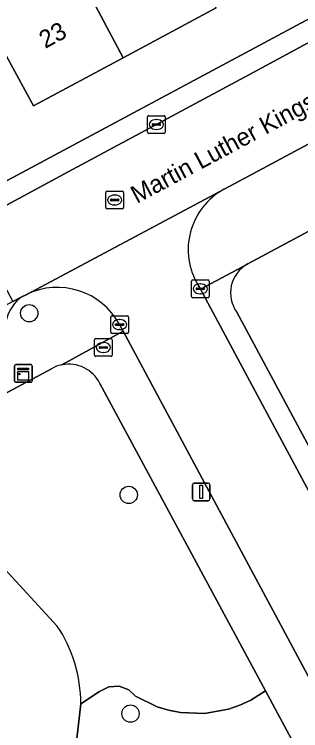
# Model space of a CAD drawing. Extents: x 157793 to 159380, y 380877 to 382313.
# Drawn here: x 159013 to 159029.17, y 381946.46 to 381986.94 of the extents above; entities that cross this region are included whole.
import ezdxf

# ---------------------------------------------------------------- set-up
doc = ezdxf.new("R2010")
doc.units = 0
for name, color, linetype in [('IMGEO_Boom', 7, 'Continuous'), ('IMGEO_Brandkraan', 7, 'Continuous'), ('IMGEO_Erf', 7, 'Continuous'), ('IMGEO_Groenvoorziening', 7, 'Continuous'), ('IMGEO_Kast', 7, 'Continuous'), ('IMGEO_Kolk', 7, 'Continuous'), ('IMGEO_Lichtmast', 7, 'Continuous'), ('IMGEO_Openbare_ruimte_label', 7, 'Continuous'), ('IMGEO_Pand', 7, 'Continuous'), ('IMGEO_Pand_nummerreeks', 7, 'Continuous'), ('IMGEO_Parkeervlak_open', 7, 'Continuous'), ('IMGEO_Rijbaan_lokaal_open', 7, 'Continuous'), ('IMGEO_Rioolput', 7, 'Continuous'), ('IMGEO_Voetpad_open', 7, 'Continuous')]:
    doc.layers.add(name, color=color, linetype=linetype)

msp = doc.modelspace()

# ---------------------------------------------------------------- linework, layer by layer
at = {"layer": 'IMGEO_Boom'}
for centre in [(159013.842, 381970.049), (159019.466, 381959.783), (159019.564, 381947.423)]:
    msp.add_circle(centre, 0.489, dxfattribs=at)
at = {"layer": 'IMGEO_Brandkraan'}
for p, q in [((159017.531, 381967.686), (159017.531, 381968.538)), ((159017.606, 381968.612), (159018.458, 381968.612)), ((159018.019, 381968.392), (159018.044, 381968.392)), ((159018.532, 381968.538), (159018.532, 381967.686)), ((159017.79, 381968.106), (159017.79, 381968.118)), ((159018.228, 381968.069), (159017.83, 381968.069)), ((159017.833, 381968.155), (159018.231, 381968.155)), ((159018.274, 381968.118), (159018.274, 381968.106)), ((159018.458, 381967.612), (159017.606, 381967.612)), ((159018.042, 381967.832), (159018.017, 381967.832))]:
    msp.add_line(p, q, dxfattribs=at)
for points in [[(159017.531, 381967.686), (159017.531, 381968.538)], [(159017.606, 381968.612), (159018.458, 381968.612)], [(159018.532, 381968.538), (159018.532, 381967.686)], [(159018.458, 381967.612), (159017.606, 381967.612)]]:
    msp.add_lwpolyline(points, dxfattribs=at)
for centre, radius, start, end in [((159017.608, 381968.536), 0.0765, 91.552, 178.448), ((159017.608, 381968.536), 0.0765, 91.552, 178.448), ((159018.456, 381968.536), 0.0765, 1.552, 88.448), ((159018.456, 381968.536), 0.0765, 1.552, 88.448), ((159017.83, 381968.115), 0.0403, 85.8775, 175.7526), ((159017.827, 381968.105), 0.0366, 178.938, 274.7102), ((159018.231, 381968.112), 0.043, 264.8664, 352.4533), ((159018.235, 381968.117), 0.0386, 1.7309, 96.639), ((159017.608, 381967.688), 0.0765, 181.552, 268.448), ((159017.608, 381967.688), 0.0765, 181.552, 268.448), ((159018.456, 381967.688), 0.0765, 271.552, 358.448), ((159018.456, 381967.688), 0.0765, 271.552, 358.448)]:
    msp.add_arc(centre, radius, start, end, dxfattribs=at)
for centre, major_axis, ratio, start_param, end_param in [((159018.018, 381968.112), (-0.387, 0.002), 0.722429, 4.712389, 7.853982), ((159018.043, 381968.112), (-0.39, 0.002), 0.717154, 1.570796, 4.712389)]:
    msp.add_ellipse(centre, major_axis=major_axis, ratio=ratio, start_param=start_param, end_param=end_param, dxfattribs=at)
at = {"layer": 'IMGEO_Erf'}
for points in [[(158981.539, 381960.898), (159000, 381970.798), (159054.456, 382000), (159074.889, 382010.957)], [(159080.109, 382001.817), (159076.83, 382000), (159026.197, 381972.843), (159026.171, 381972.829)], [(159024.399, 381987.304), (159019.152, 381984.487), (159014.086, 381981.768), (159012.182, 381985.241)], [(159025.575, 381970.098), (159029.284, 381963.195), (159036.342, 381950.061), (159037.883, 381947.194), (159073.734, 381880.482)]]:
    msp.add_lwpolyline(points, dxfattribs=at)
msp.add_arc((159027.072, 381971.202), 1.86, 118.9709, 216.4072, dxfattribs=at)
at = {"layer": 'IMGEO_Groenvoorziening'}
for points in [[(159015.098, 381966.912), (159004.579, 381961.283), (159000, 381958.827), (158997.016, 381947.761), (158998.166, 381947.477), (159001.249, 381946.679)], [(159016.756, 381947.979), (159017.808, 381948.672), (159018.332, 381948.94), (159018.919, 381948.972), (159019.468, 381948.762), (159019.841, 381948.41), (159021.066, 381947.812), (159021.718, 381947.613), (159022.388, 381947.482), (159023.75, 381947.435), (159025.092, 381947.671), (159025.737, 381947.893), (159026.355, 381948.181), (159027.184, 381948.705), (159017.838, 381966.074)], [(159015.43, 381952.369), (159012.248, 381955.833)], [(159012.248, 381955.833), (159015.43, 381952.369)], [(159029.066, 381945.208), (159027.184, 381948.705), (159026.355, 381948.181), (159025.737, 381947.893), (159025.092, 381947.671), (159023.75, 381947.435), (159022.388, 381947.482), (159021.718, 381947.613), (159021.066, 381947.812), (159019.841, 381948.41), (159019.468, 381948.762), (159018.919, 381948.972), (159018.332, 381948.94), (159017.808, 381948.672), (159016.756, 381947.979), (159016.382, 381944.674), (159015.883, 381942.347), (159014.953, 381939.118), (159013.315, 381936.115), (159007.74, 381932.432)], [(159012.274, 381941.589), (159009.799, 381937.231), (159013.069, 381939.41), (159015.883, 381942.347), (159016.382, 381944.674), (159016.756, 381947.979)]]:
    msp.add_lwpolyline(points, dxfattribs=at)
for centre, radius, start, end in [((159016.064, 381965.22), 1.948, 100.9556, 119.7345), ((159016.074, 381965.202), 1.968, 26.3044, 101.1227), ((159008.749, 381947.956), 8.007, 0.1663, 33.4476), ((159008.749, 381947.956), 8.007, 0.1663, 33.4476)]:
    msp.add_arc(centre, radius, start, end, dxfattribs=at)
at = {"layer": 'IMGEO_Kast'}
for p, q in [((159013.083, 381967.146), (159013.924, 381967.146)), ((159013.924, 381967.146), (159013.083, 381967.146)), ((159013.008, 381966.221), (159013.008, 381967.062)), ((159013.008, 381967.062), (159013.008, 381966.221)), ((159014.008, 381967.071), (159014.008, 381966.23)), ((159014.008, 381966.23), (159014.008, 381967.071)), ((159013.933, 381966.146), (159013.092, 381966.146)), ((159013.092, 381966.146), (159013.933, 381966.146))]:
    msp.add_line(p, q, dxfattribs=at)
for points in [[(159013.203, 381966.936), (159013.803, 381966.936), (159013.803, 381966.851), (159013.203, 381966.851), (159013.203, 381966.936)], [(159013.203, 381966.761), (159013.803, 381966.761), (159013.803, 381966.272), (159013.203, 381966.272), (159013.203, 381966.761)]]:
    msp.add_lwpolyline(points, dxfattribs=at)
msp.add_circle((159013.287, 381966.61), 0.0377, dxfattribs=at)
for centre, start, end in [((159013.086, 381967.068), 92.4484, 184.2845), ((159013.086, 381967.068), 92.4484, 184.2845), ((159013.93, 381967.068), 2.4484, 94.2845), ((159013.93, 381967.068), 2.4484, 94.2845), ((159013.086, 381966.224), 182.4484, 274.2845), ((159013.086, 381966.224), 182.4484, 274.2845), ((159013.93, 381966.224), 272.4484, 4.2845), ((159013.93, 381966.224), 272.4484, 4.2845)]:
    msp.add_arc(centre, 0.0779, start, end, dxfattribs=at)
at = {"layer": 'IMGEO_Kolk'}
for p, q in [((159020.525, 381980.285), (159020.525, 381981.137)), ((159020.6, 381981.211), (159021.452, 381981.211)), ((159021.013, 381980.991), (159021.038, 381980.991)), ((159021.526, 381981.137), (159021.526, 381980.285)), ((159020.784, 381980.705), (159020.784, 381980.717)), ((159021.222, 381980.668), (159020.824, 381980.668)), ((159020.827, 381980.754), (159021.225, 381980.754)), ((159021.268, 381980.717), (159021.268, 381980.705)), ((159021.452, 381980.211), (159020.6, 381980.211)), ((159021.036, 381980.431), (159021.011, 381980.431)), ((159023.005, 381971), (159023.005, 381971.852)), ((159023.08, 381971.926), (159023.932, 381971.926)), ((159023.493, 381971.706), (159023.518, 381971.706)), ((159024.006, 381971.852), (159024.006, 381971)), ((159023.264, 381971.42), (159023.264, 381971.432)), ((159023.702, 381971.383), (159023.304, 381971.383)), ((159023.307, 381971.469), (159023.705, 381971.469)), ((159023.748, 381971.432), (159023.748, 381971.42)), ((159023.932, 381970.926), (159023.08, 381970.926)), ((159023.516, 381971.146), (159023.491, 381971.146)), ((159018.446, 381968.979), (159018.446, 381969.831)), ((159018.521, 381969.905), (159019.373, 381969.905)), ((159018.934, 381969.685), (159018.959, 381969.685)), ((159019.447, 381969.831), (159019.447, 381968.979)), ((159018.705, 381969.399), (159018.705, 381969.411)), ((159019.143, 381969.362), (159018.745, 381969.362)), ((159018.748, 381969.448), (159019.146, 381969.448)), ((159019.189, 381969.411), (159019.189, 381969.399)), ((159019.373, 381968.905), (159018.521, 381968.905)), ((159018.957, 381969.125), (159018.932, 381969.125))]:
    msp.add_line(p, q, dxfattribs=at)
for points in [[(159020.525, 381980.285), (159020.525, 381981.137)], [(159020.6, 381981.211), (159021.452, 381981.211)], [(159021.526, 381981.137), (159021.526, 381980.285)], [(159021.452, 381980.211), (159020.6, 381980.211)], [(159023.005, 381971), (159023.005, 381971.852)], [(159023.08, 381971.926), (159023.932, 381971.926)], [(159024.006, 381971.852), (159024.006, 381971)], [(159023.932, 381970.926), (159023.08, 381970.926)], [(159018.446, 381968.979), (159018.446, 381969.831)], [(159018.521, 381969.905), (159019.373, 381969.905)], [(159019.447, 381969.831), (159019.447, 381968.979)], [(159019.373, 381968.905), (159018.521, 381968.905)]]:
    msp.add_lwpolyline(points, dxfattribs=at)
for centre, radius, start, end in [((159020.602, 381981.135), 0.0765, 91.552, 178.448), ((159020.602, 381981.135), 0.0765, 91.552, 178.448), ((159021.45, 381981.135), 0.0765, 1.552, 88.448), ((159021.45, 381981.135), 0.0765, 1.552, 88.448), ((159020.824, 381980.714), 0.0403, 85.8775, 175.7526), ((159020.821, 381980.704), 0.0366, 178.938, 274.7102), ((159021.225, 381980.711), 0.043, 264.8664, 352.4533), ((159021.229, 381980.716), 0.0386, 1.7309, 96.639), ((159020.602, 381980.287), 0.0765, 181.552, 268.448), ((159020.602, 381980.287), 0.0765, 181.552, 268.448), ((159021.45, 381980.287), 0.0765, 271.552, 358.448), ((159021.45, 381980.287), 0.0765, 271.552, 358.448), ((159023.082, 381971.85), 0.0765, 91.552, 178.448), ((159023.082, 381971.85), 0.0765, 91.552, 178.448), ((159023.93, 381971.85), 0.0765, 1.552, 88.448), ((159023.93, 381971.85), 0.0765, 1.552, 88.448), ((159023.304, 381971.429), 0.0403, 85.8775, 175.7526), ((159023.301, 381971.419), 0.0366, 178.938, 274.7102), ((159023.705, 381971.426), 0.043, 264.8664, 352.4533), ((159023.709, 381971.431), 0.0386, 1.7309, 96.639), ((159023.082, 381971.002), 0.0765, 181.552, 268.448), ((159023.082, 381971.002), 0.0765, 181.552, 268.448), ((159023.93, 381971.002), 0.0765, 271.552, 358.448), ((159023.93, 381971.002), 0.0765, 271.552, 358.448), ((159018.523, 381969.829), 0.0765, 91.552, 178.448), ((159018.523, 381969.829), 0.0765, 91.552, 178.448), ((159019.371, 381969.829), 0.0765, 1.552, 88.448), ((159019.371, 381969.829), 0.0765, 1.552, 88.448), ((159018.745, 381969.408), 0.0403, 85.8775, 175.7526), ((159018.742, 381969.398), 0.0366, 178.938, 274.7102), ((159019.146, 381969.405), 0.043, 264.8664, 352.4533), ((159019.15, 381969.41), 0.0386, 1.7309, 96.639), ((159018.523, 381968.981), 0.0765, 181.552, 268.448), ((159018.523, 381968.981), 0.0765, 181.552, 268.448), ((159019.371, 381968.981), 0.0765, 271.552, 358.448), ((159019.371, 381968.981), 0.0765, 271.552, 358.448)]:
    msp.add_arc(centre, radius, start, end, dxfattribs=at)
for centre, major_axis, ratio, start_param, end_param in [((159021.012, 381980.711), (-0.387, 0.002), 0.722429, 4.712389, 7.853982), ((159021.037, 381980.711), (-0.39, 0.002), 0.717154, 1.570796, 4.712389), ((159023.492, 381971.426), (-0.387, 0.002), 0.722429, 4.712389, 7.853982), ((159023.517, 381971.426), (-0.39, 0.002), 0.717154, 1.570796, 4.712389), ((159018.933, 381969.405), (-0.387, 0.002), 0.722429, 4.712389, 7.853982), ((159018.958, 381969.405), (-0.39, 0.002), 0.717154, 1.570796, 4.712389)]:
    msp.add_ellipse(centre, major_axis=major_axis, ratio=ratio, start_param=start_param, end_param=end_param, dxfattribs=at)
at = {"layer": 'IMGEO_Lichtmast'}
for p, q in [((159023.062, 381959.551), (159023.062, 381960.351)), ((159023.062, 381960.351), (159023.062, 381959.551)), ((159023.162, 381960.451), (159023.952, 381960.451)), ((159023.952, 381960.451), (159023.162, 381960.451)), ((159024.052, 381960.351), (159024.052, 381959.551)), ((159024.052, 381959.551), (159024.052, 381960.351)), ((159023.952, 381959.451), (159023.162, 381959.451)), ((159023.162, 381959.451), (159023.952, 381959.451))]:
    msp.add_line(p, q, dxfattribs=at)
msp.add_lwpolyline([(159023.482, 381960.326), (159023.632, 381960.326), (159023.632, 381959.576), (159023.482, 381959.576), (159023.482, 381960.326)], dxfattribs=at)
for centre, start, end in [((159023.162, 381960.351), 90, 180), ((159023.162, 381960.351), 90, 180), ((159023.952, 381960.351), 0, 90), ((159023.952, 381960.351), 360, 90), ((159023.162, 381959.551), 180, 270), ((159023.162, 381959.551), 180, 270), ((159023.952, 381959.551), 270, 0), ((159023.952, 381959.551), 270, 0)]:
    msp.add_arc(centre, 0.1, start, end, dxfattribs=at)
at = {"layer": 'IMGEO_Pand'}
for points in [[(159021.246, 381999.647), (159016.355, 381997.018), (159017.591, 381994.72), (159014.575, 381993.099), (159019.152, 381984.487), (159024.399, 381987.304), (159022.484, 381990.759), (159021.5, 381992.534), (159024.154, 381993.96)], [(159005.54, 381991.168), (159008.489, 381985.58), (159011.197, 381987.036), (159012.182, 381985.241), (159014.086, 381981.768), (159019.152, 381984.487), (159014.575, 381993.099), (159009.551, 381990.399), (159008.331, 381992.669)]]:
    msp.add_lwpolyline(points, close=True, dxfattribs=at)
at = {"layer": 'IMGEO_Parkeervlak_open'}
msp.add_lwpolyline([(159013.466, 381970.992), (159012.927, 381970.703), (159010.477, 381969.39), (159000, 381963.774), (158982.576, 381954.434)], dxfattribs=at)
msp.add_arc((159014.618, 381969.233), 2.102, 123.2147, 167.1415, dxfattribs=at)
at = {"layer": 'IMGEO_Rijbaan_lokaal_open'}
msp.add_lwpolyline([(159039.575, 381984.941), (159046.262, 381988.518), (159052.457, 381991.832), (159050.06, 381996.301), (159047.272, 381994.806), (159041.93, 381991.939), (159031.86, 381986.544), (159026.525, 381983.665), (159016.049, 381978.033), (159010.69, 381975.156), (159010.572, 381975.093), (159012.927, 381970.703), (159013.466, 381970.992), (159013.662, 381971.095), (159024.847, 381977.05), (159024.9, 381977.078), (159027.035, 381978.232), (159030.366, 381980.014)], close=True, dxfattribs=at)
for points in [[(159024.847, 381977.05), (159013.662, 381971.095)], [(159055.549, 381911.689), (159052.691, 381917.017), (159047.049, 381927.532), (159044.188, 381932.865), (159038.63, 381943.225), (159036.849, 381946.544), (159036.795, 381946.644), (159023.512, 381971.403), (159023.393, 381971.625)], [(159018.95, 381969.403), (159019.148, 381969.034), (159032.07, 381944.95), (159032.363, 381944.404), (159033.86, 381941.613), (159034.093, 381941.18), (159039.053, 381931.947), (159041.944, 381926.565), (159042.12, 381926.238), (159047.122, 381916.926), (159050.363, 381910.893), (159055.211, 381901.868), (159055.535, 381901.265), (159058.396, 381895.94), (159058.612, 381895.537), (159063.572, 381886.305), (159066.46, 381880.932), (159069.055, 381876.104), (159073.56, 381878.227), (159064.253, 381895.494), (159062.497, 381898.752), (159061.094, 381901.355), (159055.549, 381911.689)]]:
    msp.add_lwpolyline(points, dxfattribs=at)
for centre, radius, start, end in [((159026.692, 381973.648), 3.87, 118.4779, 211.5147), ((159015.43, 381967.513), 3.995, 28.2396, 116.2742)]:
    msp.add_arc(centre, radius, start, end, dxfattribs=at)
at = {"layer": 'IMGEO_Rioolput'}
for p, q in [((159018.169, 381976.018), (159018.169, 381976.87)), ((159018.244, 381976.944), (159019.096, 381976.944)), ((159019.17, 381976.87), (159019.17, 381976.018)), ((159018.428, 381976.438), (159018.428, 381976.45)), ((159018.471, 381976.487), (159018.869, 381976.487)), ((159018.657, 381976.724), (159018.682, 381976.724)), ((159018.912, 381976.45), (159018.912, 381976.438)), ((159018.866, 381976.401), (159018.468, 381976.401)), ((159018.68, 381976.164), (159018.655, 381976.164)), ((159019.096, 381975.944), (159018.244, 381975.944))]:
    msp.add_line(p, q, dxfattribs=at)
for points in [[(159018.169, 381976.018), (159018.169, 381976.87)], [(159018.244, 381976.944), (159019.096, 381976.944)], [(159019.17, 381976.87), (159019.17, 381976.018)], [(159019.096, 381975.944), (159018.244, 381975.944)]]:
    msp.add_lwpolyline(points, dxfattribs=at)
for centre, radius, start, end in [((159018.246, 381976.868), 0.0765, 91.552, 178.448), ((159018.246, 381976.868), 0.0765, 91.552, 178.448), ((159019.094, 381976.868), 0.0765, 1.552, 88.448), ((159019.094, 381976.868), 0.0765, 1.552, 88.448), ((159018.468, 381976.447), 0.0403, 85.8775, 175.7526), ((159018.873, 381976.449), 0.0386, 1.7309, 96.639), ((159018.465, 381976.437), 0.0366, 178.938, 274.7102), ((159018.869, 381976.444), 0.043, 264.8664, 352.4533), ((159018.246, 381976.02), 0.0765, 181.552, 268.448), ((159018.246, 381976.02), 0.0765, 181.552, 268.448), ((159019.094, 381976.02), 0.0765, 271.552, 358.448), ((159019.094, 381976.02), 0.0765, 271.552, 358.448)]:
    msp.add_arc(centre, radius, start, end, dxfattribs=at)
for centre, major_axis, ratio, start_param, end_param in [((159018.656, 381976.444), (-0.387, 0.002), 0.722429, 4.712389, 7.853982), ((159018.681, 381976.444), (-0.39, 0.002), 0.717154, 1.570796, 4.712389)]:
    msp.add_ellipse(centre, major_axis=major_axis, ratio=ratio, start_param=start_param, end_param=end_param, dxfattribs=at)
at = {"layer": 'IMGEO_Voetpad_open'}
for points in [[(159074.889, 382010.957), (159054.456, 382000), (159000, 381970.798), (158981.539, 381960.898)], [(159023.393, 381971.625), (159023.512, 381971.403), (159026.171, 381972.829), (159026.197, 381972.843), (159076.83, 382000)], [(158978.982, 381961.569), (158980.377, 381958.884), (158995.116, 381966.813), (159000, 381969.418), (159000.464, 381969.667), (159008.122, 381973.778), (159010.572, 381975.093), (159010.69, 381975.156), (159016.049, 381978.033), (159026.525, 381983.665), (159031.86, 381986.544)], [(159030.366, 381980.014), (159027.035, 381978.232), (159024.9, 381977.078), (159024.847, 381977.05)], [(159026.171, 381972.829), (159023.512, 381971.403), (159036.795, 381946.644), (159036.849, 381946.544), (159038.63, 381943.225), (159044.188, 381932.865), (159047.049, 381927.532), (159052.691, 381917.017), (159055.549, 381911.689), (159061.094, 381901.355), (159062.497, 381898.752), (159064.253, 381895.494), (159073.56, 381878.227), (159074.871, 381878.76)], [(159013.662, 381971.095), (159013.466, 381970.992)], [(159036.342, 381950.061), (159029.284, 381963.195), (159025.575, 381970.098)], [(159015.694, 381967.133), (159019.148, 381969.034), (159018.95, 381969.403)], [(159033.86, 381941.613), (159032.363, 381944.404), (159032.07, 381944.95), (159019.148, 381969.034), (159015.694, 381967.133)], [(159000, 381958.827), (159004.579, 381961.283), (159015.098, 381966.912)], [(159017.838, 381966.074), (159027.184, 381948.705), (159029.066, 381945.208)]]:
    msp.add_lwpolyline(points, dxfattribs=at)
for centre, radius, start, end in [((159026.692, 381973.648), 3.87, 118.4779, 211.5147), ((159027.072, 381971.202), 1.86, 118.9709, 216.4072), ((159015.43, 381967.513), 3.995, 28.2396, 116.2742), ((159014.618, 381969.233), 2.102, 123.2147, 167.1415), ((159016.064, 381965.22), 1.948, 100.9556, 119.7345), ((159016.074, 381965.202), 1.968, 26.3044, 101.1227)]:
    msp.add_arc(centre, radius, start, end, dxfattribs=at)

# ---------------------------------------------------------------- texts
at = {"layer": 'IMGEO_Openbare_ruimte_label'}
msp.add_text('Martin Luther Kingstraat', height=1, rotation=28.2309, dxfattribs=at).set_placement((159019.923, 381976.221))
at = {"layer": 'IMGEO_Pand_nummerreeks'}
msp.add_text('23', height=1, rotation=28.2268, dxfattribs=at).set_placement((159014.744, 381984.981))

doc.saveas('drawing.dxf')
